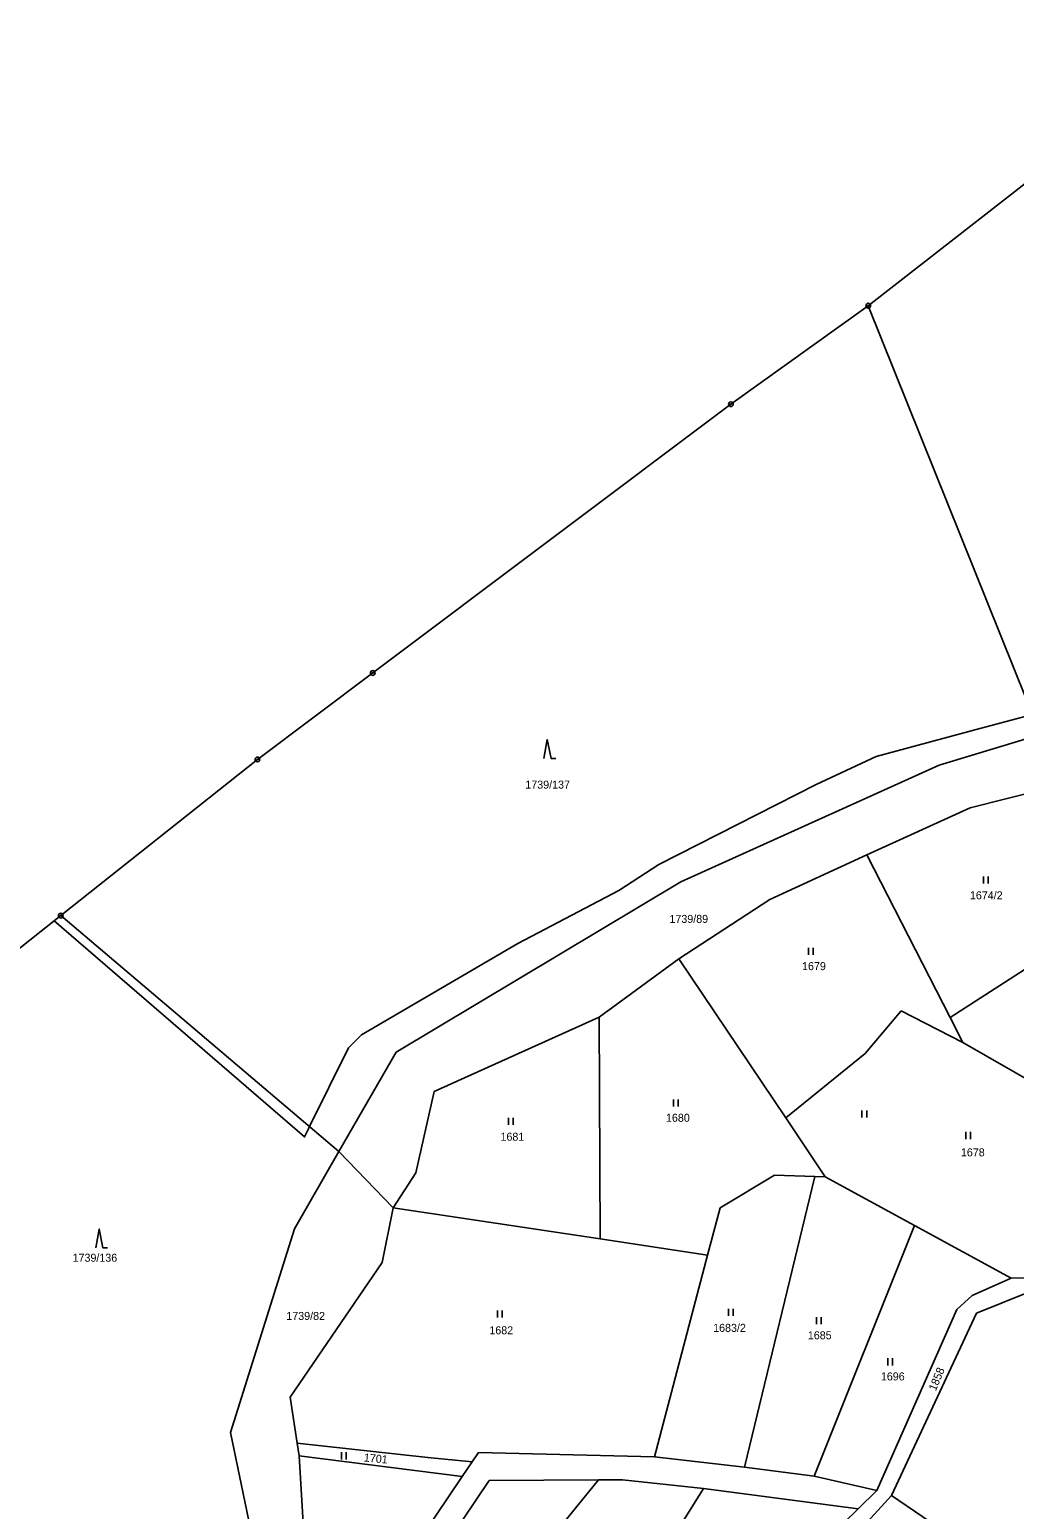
# Model space of a CAD drawing. Extents: x -445050 to -440454, y -1134563 to -1129741.
# Drawn here: x -444653.1 to -444443.8, y -1132868.8 to -1132554.4 of the extents above; entities that cross this region are included whole.
import ezdxf

# ---------------------------------------------------------------- set-up
doc = ezdxf.new("R2010")
doc.units = 0
for name, color, linetype in [('Vrstva 1', 7, 'Continuous'), ('Vrstva 13', 7, 'Continuous'), ('Vrstva 18', 7, 'Continuous'), ('Vrstva 24', 7, 'Continuous'), ('Vrstva 25', 7, 'Continuous'), ('Vrstva 52', 7, 'Continuous'), ('Vrstva 6', 7, 'Continuous')]:
    doc.layers.add(name, color=color, linetype=linetype)

msp = doc.modelspace()

# ---------------------------------------------------------------- linework, layer by layer
at = {"layer": 'Vrstva 1'}
for points in [[(-444474.83, -1132613.08), (-444438.19, -1132704.16)], [(-444438.19, -1132704.16), (-444459.76, -1132710.74)], [(-444459.76, -1132710.74), (-444514.67, -1132735.52)], [(-444437.47, -1132715.78), (-444453.19, -1132719.74)], [(-444453.19, -1132719.74), (-444475.11, -1132729.79)], [(-444475.11, -1132729.79), (-444495.78, -1132739.27)], [(-444514.67, -1132735.52), (-444575.22, -1132771.71)], [(-444495.78, -1132739.27), (-444515.13, -1132751.88)], [(-444646.5, -1132742.68), (-444587.36, -1132792.79)], [(-444515.13, -1132751.88), (-444532.04, -1132764.26)], [(-444532.04, -1132764.26), (-444567.09, -1132780.04)], [(-444575.22, -1132771.71), (-444587.36, -1132792.79)], [(-444567.09, -1132780.04), (-444571.05, -1132797.32)], [(-444587.36, -1132792.79), (-444596.82, -1132809.2)], [(-444587.36, -1132792.79), (-444575.86, -1132804.74)], [(-444571.05, -1132797.32), (-444575.86, -1132804.74)], [(-444575.86, -1132804.74), (-444578.21, -1132816.4)], [(-444596.82, -1132809.2), (-444610.41, -1132852.51)], [(-444578.21, -1132816.4), (-444597.72, -1132845.01)], [(-444452.77, -1132823.36), (-444444.48, -1132819.71)], [(-444444.48, -1132819.71), (-444431.55, -1132819.55)], [(-444456.01, -1132826.35), (-444452.77, -1132823.36)], [(-444440.9, -1132822.72), (-444451.81, -1132827.12)], [(-444472.98, -1132864.81), (-444456.01, -1132826.35)], [(-444451.81, -1132827.12), (-444469.93, -1132865.9)], [(-444597.72, -1132845.01), (-444596.24, -1132854.73)], [(-444610.41, -1132852.51), (-444601.15, -1132897.22)], [(-444596.24, -1132854.73), (-444595.83, -1132857.44)], [(-444595.83, -1132857.44), (-444594.49, -1132880.05)], [(-444561.14, -1132861.81), (-444559.06, -1132858.72)], [(-444559.06, -1132858.72), (-444557.72, -1132856.74)], [(-444557.72, -1132856.74), (-444520.31, -1132857.68)], [(-444520.31, -1132857.68), (-444501.18, -1132859.89)], [(-444586.21, -1132899.02), (-444561.14, -1132861.81)], [(-444501.18, -1132859.89), (-444486.35, -1132861.77)], [(-444486.35, -1132861.77), (-444472.98, -1132864.81)], [(-444583.22, -1132903.97), (-444555.44, -1132862.68)], [(-444532.16, -1132862.57), (-444555.44, -1132862.68)], [(-444550.24, -1132884.82), (-444532.16, -1132862.57)], [(-444532.16, -1132862.57), (-444527.05, -1132862.54)], [(-444527.05, -1132862.54), (-444509.89, -1132864.36)], [(-444509.89, -1132864.36), (-444522.68, -1132884.96)], [(-444477.01, -1132868.74), (-444509.89, -1132864.36)], [(-444472.98, -1132864.81), (-444477.01, -1132868.74)], [(-444469.93, -1132865.9), (-444477.18, -1132873.88)], [(-444477.01, -1132868.74), (-444492.72, -1132884.06)]]:
    msp.add_lwpolyline(points, dxfattribs=at)
at = {"layer": 'Vrstva 13'}
for points in [[(-444474.83, -1132613.08), (-444399.47, -1132554.42)], [(-444504.05, -1132634.03), (-444474.83, -1132613.08)], [(-444580.18, -1132691.12), (-444504.05, -1132634.03)], [(-444604.7, -1132709.5), (-444580.18, -1132691.12)], [(-444646.5, -1132742.68), (-444604.7, -1132709.5)], [(-444655.83, -1132750.08), (-444646.5, -1132742.68)]]:
    msp.add_lwpolyline(points, dxfattribs=at)
at = {"layer": 'Vrstva 24'}
for centre, radius in [((-444474.83, -1132613.08), 0.5), ((-444474.83, -1132613.08), 0.1), ((-444504.05, -1132634.03), 0.5), ((-444504.05, -1132634.03), 0.1), ((-444580.18, -1132691.12), 0.5), ((-444580.18, -1132691.12), 0.1), ((-444604.7, -1132709.5), 0.5), ((-444604.7, -1132709.5), 0.1), ((-444646.5, -1132742.68), 0.5), ((-444646.5, -1132742.68), 0.1)]:
    msp.add_circle(centre, radius, dxfattribs=at)
at = {"layer": 'Vrstva 25'}
for p, q in [((-444450.36, -1132735.86), (-444450.36, -1132734.36)), ((-444449.36, -1132735.86), (-444449.36, -1132734.36)), ((-444487.57, -1132751.04), (-444487.57, -1132749.54)), ((-444486.57, -1132751.04), (-444486.57, -1132749.54)), ((-444516.26, -1132783.26), (-444516.26, -1132781.76)), ((-444515.26, -1132783.26), (-444515.26, -1132781.76)), ((-444551.34, -1132787.16), (-444551.34, -1132785.66)), ((-444550.34, -1132787.16), (-444550.34, -1132785.66)), ((-444476.17, -1132785.58), (-444476.17, -1132784.08)), ((-444475.17, -1132785.58), (-444475.17, -1132784.08)), ((-444454.11, -1132790.14), (-444454.11, -1132788.64)), ((-444453.11, -1132790.14), (-444453.11, -1132788.64)), ((-444553.68, -1132828.09), (-444553.68, -1132826.59)), ((-444552.68, -1132828.09), (-444552.68, -1132826.59)), ((-444504.57, -1132827.7), (-444504.57, -1132826.2)), ((-444503.57, -1132827.7), (-444503.57, -1132826.2)), ((-444485.87, -1132829.46), (-444485.87, -1132827.96)), ((-444484.87, -1132829.46), (-444484.87, -1132827.96)), ((-444470.67, -1132838.23), (-444470.67, -1132836.73)), ((-444469.67, -1132838.23), (-444469.67, -1132836.73)), ((-444586.83, -1132858.2), (-444586.83, -1132856.7)), ((-444585.83, -1132858.2), (-444585.83, -1132856.7))]:
    msp.add_line(p, q, dxfattribs=at)
for points in [[(-444543.78, -1132709.28), (-444543.08, -1132705.28), (-444542.28, -1132709.28), (-444541.28, -1132709.28)], [(-444639.04, -1132813.28), (-444638.34, -1132809.28), (-444637.54, -1132813.28), (-444636.54, -1132813.28)]]:
    msp.add_lwpolyline(points, dxfattribs=at)
at = {"layer": 'Vrstva 52'}
for points in [[(-444647.91, -1132743.8), (-444594.68, -1132789.68), (-444593.86, -1132788.01), (-444593.61, -1132787.5), (-444585.35, -1132770.77), (-444582.58, -1132768), (-444549.37, -1132748.63), (-444527.87, -1132737.35), (-444519.36, -1132731.82), (-444485.94, -1132714.79), (-444473.17, -1132708.83), (-444450.83, -1132702.83), (-444439.9, -1132699.92)], [(-444702.56, -1132785.28), (-444699.06, -1132782.65), (-444655.83, -1132750.08), (-444647.91, -1132743.8)]]:
    msp.add_lwpolyline(points, dxfattribs=at)
at = {"layer": 'Vrstva 6'}
for points in [[(-444475.11, -1132729.79), (-444457.45, -1132764.31)], [(-444515.13, -1132751.88), (-444492.36, -1132785.61)], [(-444437.29, -1132751.39), (-444457.45, -1132764.31)], [(-444531.81, -1132811.38), (-444532.04, -1132764.26)], [(-444467.83, -1132762.88), (-444475.46, -1132771.95)], [(-444454.73, -1132769.63), (-444467.83, -1132762.88)], [(-444457.45, -1132764.31), (-444454.73, -1132769.63)], [(-444410.7, -1132794.86), (-444454.73, -1132769.63)], [(-444475.46, -1132771.95), (-444492.36, -1132785.61)], [(-444492.36, -1132785.61), (-444484, -1132798.14)], [(-444494.8, -1132797.79), (-444506.35, -1132804.73)], [(-444486.16, -1132798.07), (-444501.18, -1132859.89)], [(-444486.16, -1132798.07), (-444494.8, -1132797.79)], [(-444484, -1132798.14), (-444486.16, -1132798.07)], [(-444464.99, -1132808.51), (-444484, -1132798.14)], [(-444531.81, -1132811.38), (-444575.86, -1132804.74)], [(-444506.35, -1132804.73), (-444509.01, -1132814.81)], [(-444464.99, -1132808.51), (-444486.35, -1132861.77)], [(-444444.48, -1132819.71), (-444464.99, -1132808.51)], [(-444509.01, -1132814.81), (-444531.81, -1132811.38)], [(-444509.01, -1132814.81), (-444520.31, -1132857.68)], [(-444596.24, -1132854.73), (-444568.44, -1132857.83)], [(-444561.14, -1132861.81), (-444595.83, -1132857.44)], [(-444568.44, -1132857.83), (-444559.06, -1132858.72)], [(-444457.02, -1132874.69), (-444469.93, -1132865.9)]]:
    msp.add_lwpolyline(points, dxfattribs=at)

# ---------------------------------------------------------------- texts
at = {"layer": 'Vrstva 18'}
for s, p in [('1739/137', (-444547.74, -1132715.69)), ('1674/2', (-444453.22, -1132739.21)), ('1739/89', (-444517.1, -1132744.22)), ('1679', (-444488.91, -1132754.26)), ('1680', (-444517.84, -1132786.48)), ('1681', (-444553.02, -1132790.5)), ('1678', (-444455.14, -1132793.82)), ('1739/136', (-444643.99, -1132816.21)), ('1739/82', (-444598.55, -1132828.58)), ('1682', (-444555.39, -1132831.63)), ('1683/2', (-444507.81, -1132831.11)), ('1685', (-444487.68, -1132832.69)), ('1696', (-444472.15, -1132841.43))]:
    msp.add_text(s, height=1.7, dxfattribs=at).set_placement(p)
for s, rotation, p in [('1858', 67.3902, (-444460.49, -1132843.79)), ('1701', 354.753, (-444582.12, -1132858.64))]:
    msp.add_text(s, height=1.7, rotation=rotation, dxfattribs=at).set_placement(p)

doc.saveas('drawing.dxf')
